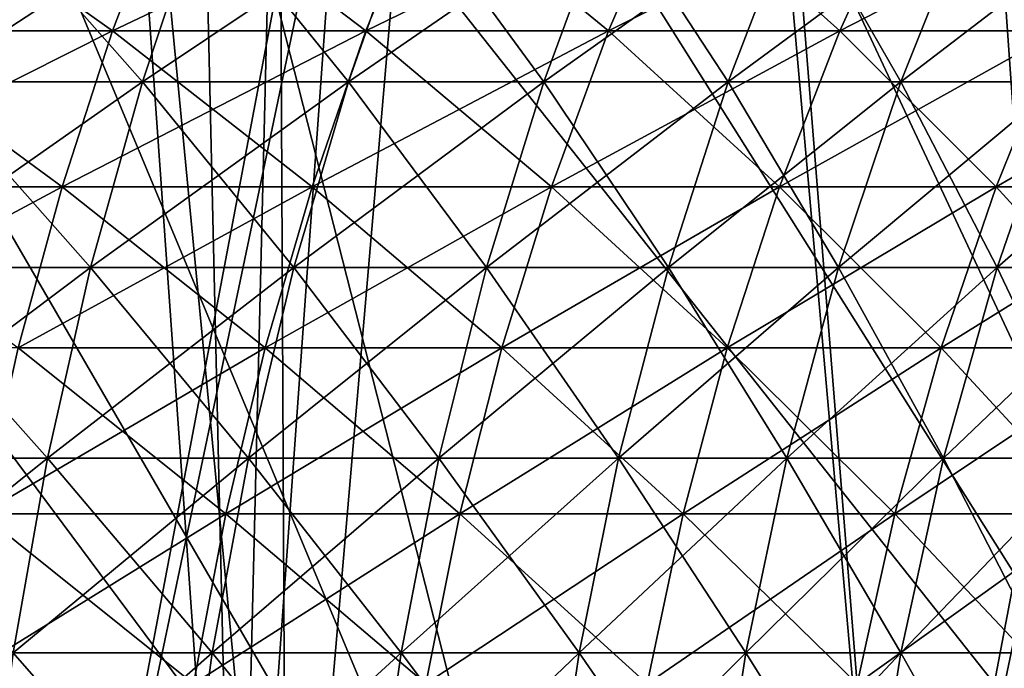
# Model space of a CAD drawing. Header units: millimetres. Extents: x -168 to 168, y -59 to 34.
# Tile 315 of 494: x 21.63 to 27.43, y -20.42 to -16.6. Entities that reach past the tile are written whole.
import ezdxf

# ---------------------------------------------------------------- set-up
doc = ezdxf.new("R2010")
doc.units = ezdxf.units.MM
doc.header["$LTSCALE"] = 33.374815
for name, color, linetype in [('2', 7, 'CONTINUOUS'), ('23', 7, 'CONTINUOUS'), ('24', 7, 'CONTINUOUS'), ('25', 7, 'CONTINUOUS'), ('26', 7, 'CONTINUOUS'), ('3', 7, 'CONTINUOUS'), ('33', 7, 'CONTINUOUS'), ('34', 7, 'CONTINUOUS'), ('37', 7, 'CONTINUOUS'), ('38', 7, 'CONTINUOUS'), ('8', 7, 'CONTINUOUS')]:
    doc.layers.add(name, color=color, linetype=linetype)

msp = doc.modelspace()

# ---------------------------------------------------------------- linework, layer by layer
at = {"layer": '2', "color": 7, "linetype": 'Continuous', "true_color": 0xf5f5f5}
for points in [[(16.784, -23.5022, 161.126), (20.2834, -4.9554, 160.5599), (21.8042, -23.5022, 160.5238), (16.784, -23.5022, 161.126)], [(20.2834, -4.9554, 160.5599), (25.3167, -4.9554, 159.8435), (21.8042, -23.5022, 160.5238), (20.2834, -4.9554, 160.5599)], [(21.8042, -23.5022, 160.5238), (25.3167, -4.9554, 159.8435), (26.8032, -23.5022, 159.7651), (21.8042, -23.5022, 160.5238)], [(25.3167, -4.9554, 159.8435), (30.325, -4.9554, 158.9694), (26.8032, -23.5022, 159.7651), (25.3167, -4.9554, 159.8435)], [(26.8032, -23.5022, 159.7651), (30.325, -4.9554, 158.9694), (31.776, -23.5022, 158.8508), (26.8032, -23.5022, 159.7651)]]:
    msp.add_3dface(points, dxfattribs=at)
at = {"layer": '23', "color": 3, "linetype": 'Continuous'}
for points in [[(20.6271, -16.6674, -30.6566), (22.5127, -15.7872, -30.0002), (22.1779, -16.6674, -29.5541), (20.6271, -16.6674, -30.6566)], [(20.9385, -15.7872, -31.1193), (22.5127, -15.7872, -30.0002), (20.6271, -16.6674, -30.6566), (20.9385, -15.7872, -31.1193)], [(22.1779, -16.6674, -29.5541), (24.0272, -15.7872, -28.8015), (23.67, -16.6674, -28.3732), (22.1779, -16.6674, -29.5541)], [(22.5127, -15.7872, -30.0002), (24.0272, -15.7872, -28.8015), (22.1779, -16.6674, -29.5541), (22.5127, -15.7872, -30.0002)], [(23.67, -16.6674, -28.3732), (25.478, -15.7872, -27.5264), (25.0992, -16.6674, -27.1171), (23.67, -16.6674, -28.3732)], [(24.0272, -15.7872, -28.8015), (25.478, -15.7872, -27.5264), (23.67, -16.6674, -28.3732), (24.0272, -15.7872, -28.8015)], [(25.0992, -16.6674, -27.1171), (26.8613, -15.7872, -26.1783), (26.4619, -16.6674, -25.7891), (25.0992, -16.6674, -27.1171)], [(25.478, -15.7872, -27.5264), (26.8613, -15.7872, -26.1783), (25.0992, -16.6674, -27.1171), (25.478, -15.7872, -27.5264)], [(26.4619, -16.6674, -25.7891), (28.1733, -15.7872, -24.7608), (27.7544, -16.6674, -24.3927), (26.4619, -16.6674, -25.7891)], [(26.8613, -15.7872, -26.1783), (28.1733, -15.7872, -24.7608), (26.4619, -16.6674, -25.7891), (26.8613, -15.7872, -26.1783)], [(20.3507, -17.5843, -30.2457), (22.1779, -16.6674, -29.5541), (21.8807, -17.5843, -29.158), (20.3507, -17.5843, -30.2457)], [(20.6271, -16.6674, -30.6566), (22.1779, -16.6674, -29.5541), (20.3507, -17.5843, -30.2457), (20.6271, -16.6674, -30.6566)], [(21.8807, -17.5843, -29.158), (23.67, -16.6674, -28.3732), (23.3527, -17.5843, -27.993), (21.8807, -17.5843, -29.158)], [(22.1779, -16.6674, -29.5541), (23.67, -16.6674, -28.3732), (21.8807, -17.5843, -29.158), (22.1779, -16.6674, -29.5541)], [(23.3527, -17.5843, -27.993), (25.0992, -16.6674, -27.1171), (24.7628, -17.5843, -26.7537), (23.3527, -17.5843, -27.993)], [(23.67, -16.6674, -28.3732), (25.0992, -16.6674, -27.1171), (23.3527, -17.5843, -27.993), (23.67, -16.6674, -28.3732)], [(24.7628, -17.5843, -26.7537), (26.4619, -16.6674, -25.7891), (26.1072, -17.5843, -25.4434), (24.7628, -17.5843, -26.7537)], [(25.0992, -16.6674, -27.1171), (26.4619, -16.6674, -25.7891), (24.7628, -17.5843, -26.7537), (25.0992, -16.6674, -27.1171)], [(26.1072, -17.5843, -25.4434), (27.7544, -16.6674, -24.3927), (27.3824, -17.5843, -24.0657), (26.1072, -17.5843, -25.4434)], [(26.4619, -16.6674, -25.7891), (27.7544, -16.6674, -24.3927), (26.1072, -17.5843, -25.4434), (26.4619, -16.6674, -25.7891)], [(27.3824, -17.5843, -24.0657), (28.9733, -16.6674, -22.9316), (28.585, -17.5843, -22.6242), (27.3824, -17.5843, -24.0657)], [(27.7544, -16.6674, -24.3927), (28.9733, -16.6674, -22.9316), (27.3824, -17.5843, -24.0657), (27.7544, -16.6674, -24.3927)], [(20.1104, -18.5334, -29.8887), (21.8807, -17.5843, -29.158), (21.6224, -18.5334, -28.8138), (20.1104, -18.5334, -29.8887)], [(20.3507, -17.5843, -30.2457), (21.8807, -17.5843, -29.158), (20.1104, -18.5334, -29.8887), (20.3507, -17.5843, -30.2457)], [(21.6224, -18.5334, -28.8138), (23.3527, -17.5843, -27.993), (23.077, -18.5334, -27.6625), (21.6224, -18.5334, -28.8138)], [(21.8807, -17.5843, -29.158), (23.3527, -17.5843, -27.993), (21.6224, -18.5334, -28.8138), (21.8807, -17.5843, -29.158)], [(23.077, -18.5334, -27.6625), (24.7628, -17.5843, -26.7537), (24.4705, -18.5334, -26.4378), (23.077, -18.5334, -27.6625)], [(23.3527, -17.5843, -27.993), (24.7628, -17.5843, -26.7537), (23.077, -18.5334, -27.6625), (23.3527, -17.5843, -27.993)], [(24.7628, -17.5843, -26.7537), (26.1072, -17.5843, -25.4434), (24.4705, -18.5334, -26.4378), (24.7628, -17.5843, -26.7537)], [(24.4705, -18.5334, -26.4378), (26.1072, -17.5843, -25.4434), (25.799, -18.5334, -25.1431), (24.4705, -18.5334, -26.4378)], [(26.1072, -17.5843, -25.4434), (27.3824, -17.5843, -24.0657), (25.799, -18.5334, -25.1431), (26.1072, -17.5843, -25.4434)], [(25.799, -18.5334, -25.1431), (27.3824, -17.5843, -24.0657), (27.0591, -18.5334, -23.7816), (25.799, -18.5334, -25.1431)], [(27.0591, -18.5334, -23.7816), (28.585, -17.5843, -22.6242), (28.2475, -18.5334, -22.3571), (27.0591, -18.5334, -23.7816)], [(27.3824, -17.5843, -24.0657), (28.585, -17.5843, -22.6242), (27.0591, -18.5334, -23.7816), (27.3824, -17.5843, -24.0657)], [(21.4043, -19.51, -28.5231), (23.077, -18.5334, -27.6625), (22.8442, -19.51, -27.3834), (21.4043, -19.51, -28.5231)], [(21.6224, -18.5334, -28.8138), (23.077, -18.5334, -27.6625), (21.4043, -19.51, -28.5231), (21.6224, -18.5334, -28.8138)], [(22.8442, -19.51, -27.3834), (24.4705, -18.5334, -26.4378), (24.2236, -19.51, -26.1711), (22.8442, -19.51, -27.3834)], [(23.077, -18.5334, -27.6625), (24.4705, -18.5334, -26.4378), (22.8442, -19.51, -27.3834), (23.077, -18.5334, -27.6625)], [(24.2236, -19.51, -26.1711), (25.799, -18.5334, -25.1431), (25.5387, -19.51, -24.8894), (24.2236, -19.51, -26.1711)], [(24.4705, -18.5334, -26.4378), (25.799, -18.5334, -25.1431), (24.2236, -19.51, -26.1711), (24.4705, -18.5334, -26.4378)], [(25.5387, -19.51, -24.8894), (27.0591, -18.5334, -23.7816), (26.7861, -19.51, -23.5417), (25.5387, -19.51, -24.8894)], [(25.799, -18.5334, -25.1431), (27.0591, -18.5334, -23.7816), (25.5387, -19.51, -24.8894), (25.799, -18.5334, -25.1431)], [(26.7861, -19.51, -23.5417), (28.2475, -18.5334, -22.3571), (27.9625, -19.51, -22.1316), (26.7861, -19.51, -23.5417)], [(27.0591, -18.5334, -23.7816), (28.2475, -18.5334, -22.3571), (26.7861, -19.51, -23.5417), (27.0591, -18.5334, -23.7816)], [(21.2273, -20.5096, -28.2873), (22.8442, -19.51, -27.3834), (22.6554, -20.5096, -27.1571), (21.2273, -20.5096, -28.2873)], [(21.4043, -19.51, -28.5231), (22.8442, -19.51, -27.3834), (21.2273, -20.5096, -28.2873), (21.4043, -19.51, -28.5231)], [(22.6554, -20.5096, -27.1571), (24.2236, -19.51, -26.1711), (24.0234, -20.5096, -25.9548), (22.6554, -20.5096, -27.1571)], [(22.8442, -19.51, -27.3834), (24.2236, -19.51, -26.1711), (22.6554, -20.5096, -27.1571), (22.8442, -19.51, -27.3834)], [(24.0234, -20.5096, -25.9548), (25.5387, -19.51, -24.8894), (25.3276, -20.5096, -24.6837), (24.0234, -20.5096, -25.9548)], [(24.2236, -19.51, -26.1711), (25.5387, -19.51, -24.8894), (24.0234, -20.5096, -25.9548), (24.2236, -19.51, -26.1711)], [(25.3276, -20.5096, -24.6837), (26.7861, -19.51, -23.5417), (26.5647, -20.5096, -23.3471), (25.3276, -20.5096, -24.6837)], [(25.5387, -19.51, -24.8894), (26.7861, -19.51, -23.5417), (25.3276, -20.5096, -24.6837), (25.5387, -19.51, -24.8894)], [(26.5647, -20.5096, -23.3471), (27.9625, -19.51, -22.1316), (27.7314, -20.5096, -21.9486), (26.5647, -20.5096, -23.3471)], [(26.7861, -19.51, -23.5417), (27.9625, -19.51, -22.1316), (26.5647, -20.5096, -23.3471), (26.7861, -19.51, -23.5417)]]:
    msp.add_3dface(points, dxfattribs=at)
at = {"layer": '24', "color": 3, "linetype": 'Continuous'}
for points in [[(22.1779, -16.6674, 29.5541), (20.9385, -15.7872, 31.1193), (20.6271, -16.6674, 30.6566), (22.1779, -16.6674, 29.5541)], [(22.5127, -15.7872, 30.0002), (20.9385, -15.7872, 31.1193), (22.1779, -16.6674, 29.5541), (22.5127, -15.7872, 30.0002)], [(23.67, -16.6674, 28.3732), (22.5127, -15.7872, 30.0002), (22.1779, -16.6674, 29.5541), (23.67, -16.6674, 28.3732)], [(24.0272, -15.7872, 28.8015), (22.5127, -15.7872, 30.0002), (23.67, -16.6674, 28.3732), (24.0272, -15.7872, 28.8015)], [(25.0992, -16.6674, 27.1171), (24.0272, -15.7872, 28.8015), (23.67, -16.6674, 28.3732), (25.0992, -16.6674, 27.1171)], [(25.478, -15.7872, 27.5264), (24.0272, -15.7872, 28.8015), (25.0992, -16.6674, 27.1171), (25.478, -15.7872, 27.5264)], [(26.4619, -16.6674, 25.7891), (25.478, -15.7872, 27.5264), (25.0992, -16.6674, 27.1171), (26.4619, -16.6674, 25.7891)], [(26.8613, -15.7872, 26.1783), (25.478, -15.7872, 27.5264), (26.4619, -16.6674, 25.7891), (26.8613, -15.7872, 26.1783)], [(27.7544, -16.6674, 24.3927), (26.8613, -15.7872, 26.1783), (26.4619, -16.6674, 25.7891), (27.7544, -16.6674, 24.3927)], [(28.1733, -15.7872, 24.7608), (26.8613, -15.7872, 26.1783), (27.7544, -16.6674, 24.3927), (28.1733, -15.7872, 24.7608)], [(21.8807, -17.5843, 29.158), (20.6271, -16.6674, 30.6566), (20.3507, -17.5843, 30.2457), (21.8807, -17.5843, 29.158)], [(22.1779, -16.6674, 29.5541), (20.6271, -16.6674, 30.6566), (21.8807, -17.5843, 29.158), (22.1779, -16.6674, 29.5541)], [(23.3527, -17.5843, 27.993), (22.1779, -16.6674, 29.5541), (21.8807, -17.5843, 29.158), (23.3527, -17.5843, 27.993)], [(23.67, -16.6674, 28.3732), (22.1779, -16.6674, 29.5541), (23.3527, -17.5843, 27.993), (23.67, -16.6674, 28.3732)], [(24.7628, -17.5843, 26.7537), (23.67, -16.6674, 28.3732), (23.3527, -17.5843, 27.993), (24.7628, -17.5843, 26.7537)], [(25.0992, -16.6674, 27.1171), (23.67, -16.6674, 28.3732), (24.7628, -17.5843, 26.7537), (25.0992, -16.6674, 27.1171)], [(26.1072, -17.5843, 25.4434), (25.0992, -16.6674, 27.1171), (24.7628, -17.5843, 26.7537), (26.1072, -17.5843, 25.4434)], [(26.4619, -16.6674, 25.7891), (25.0992, -16.6674, 27.1171), (26.1072, -17.5843, 25.4434), (26.4619, -16.6674, 25.7891)], [(27.3824, -17.5843, 24.0657), (26.4619, -16.6674, 25.7891), (26.1072, -17.5843, 25.4434), (27.3824, -17.5843, 24.0657)], [(27.7544, -16.6674, 24.3927), (26.4619, -16.6674, 25.7891), (27.3824, -17.5843, 24.0657), (27.7544, -16.6674, 24.3927)], [(28.585, -17.5843, 22.6242), (27.7544, -16.6674, 24.3927), (27.3824, -17.5843, 24.0657), (28.585, -17.5843, 22.6242)], [(21.8807, -17.5843, 29.158), (20.3507, -17.5843, 30.2457), (21.6224, -18.5334, 28.8138), (21.8807, -17.5843, 29.158)], [(23.077, -18.5334, 27.6625), (21.8807, -17.5843, 29.158), (21.6224, -18.5334, 28.8138), (23.077, -18.5334, 27.6625)], [(23.3527, -17.5843, 27.993), (21.8807, -17.5843, 29.158), (23.077, -18.5334, 27.6625), (23.3527, -17.5843, 27.993)], [(24.4705, -18.5334, 26.4378), (23.3527, -17.5843, 27.993), (23.077, -18.5334, 27.6625), (24.4705, -18.5334, 26.4378)], [(24.7628, -17.5843, 26.7537), (23.3527, -17.5843, 27.993), (24.4705, -18.5334, 26.4378), (24.7628, -17.5843, 26.7537)], [(25.799, -18.5334, 25.1431), (24.7628, -17.5843, 26.7537), (24.4705, -18.5334, 26.4378), (25.799, -18.5334, 25.1431)], [(26.1072, -17.5843, 25.4434), (24.7628, -17.5843, 26.7537), (25.799, -18.5334, 25.1431), (26.1072, -17.5843, 25.4434)], [(27.0591, -18.5334, 23.7816), (26.1072, -17.5843, 25.4434), (25.799, -18.5334, 25.1431), (27.0591, -18.5334, 23.7816)], [(27.3824, -17.5843, 24.0657), (26.1072, -17.5843, 25.4434), (27.0591, -18.5334, 23.7816), (27.3824, -17.5843, 24.0657)], [(28.2475, -18.5334, 22.3571), (27.3824, -17.5843, 24.0657), (27.0591, -18.5334, 23.7816), (28.2475, -18.5334, 22.3571)], [(28.585, -17.5843, 22.6242), (27.3824, -17.5843, 24.0657), (28.2475, -18.5334, 22.3571), (28.585, -17.5843, 22.6242)], [(22.8442, -19.51, 27.3834), (21.6224, -18.5334, 28.8138), (21.4043, -19.51, 28.5231), (22.8442, -19.51, 27.3834)], [(23.077, -18.5334, 27.6625), (21.6224, -18.5334, 28.8138), (22.8442, -19.51, 27.3834), (23.077, -18.5334, 27.6625)], [(24.2236, -19.51, 26.1711), (23.077, -18.5334, 27.6625), (22.8442, -19.51, 27.3834), (24.2236, -19.51, 26.1711)], [(24.4705, -18.5334, 26.4378), (23.077, -18.5334, 27.6625), (24.2236, -19.51, 26.1711), (24.4705, -18.5334, 26.4378)], [(25.5387, -19.51, 24.8894), (24.4705, -18.5334, 26.4378), (24.2236, -19.51, 26.1711), (25.5387, -19.51, 24.8894)], [(25.799, -18.5334, 25.1431), (24.4705, -18.5334, 26.4378), (25.5387, -19.51, 24.8894), (25.799, -18.5334, 25.1431)], [(26.7861, -19.51, 23.5417), (25.799, -18.5334, 25.1431), (25.5387, -19.51, 24.8894), (26.7861, -19.51, 23.5417)], [(27.0591, -18.5334, 23.7816), (25.799, -18.5334, 25.1431), (26.7861, -19.51, 23.5417), (27.0591, -18.5334, 23.7816)], [(27.9625, -19.51, 22.1316), (27.0591, -18.5334, 23.7816), (26.7861, -19.51, 23.5417), (27.9625, -19.51, 22.1316)], [(28.2475, -18.5334, 22.3571), (27.0591, -18.5334, 23.7816), (27.9625, -19.51, 22.1316), (28.2475, -18.5334, 22.3571)], [(22.6554, -20.5096, 27.1571), (21.4043, -19.51, 28.5231), (21.2273, -20.5096, 28.2873), (22.6554, -20.5096, 27.1571)], [(22.8442, -19.51, 27.3834), (21.4043, -19.51, 28.5231), (22.6554, -20.5096, 27.1571), (22.8442, -19.51, 27.3834)], [(24.0234, -20.5096, 25.9548), (22.8442, -19.51, 27.3834), (22.6554, -20.5096, 27.1571), (24.0234, -20.5096, 25.9548)], [(24.2236, -19.51, 26.1711), (22.8442, -19.51, 27.3834), (24.0234, -20.5096, 25.9548), (24.2236, -19.51, 26.1711)], [(25.3276, -20.5096, 24.6837), (24.2236, -19.51, 26.1711), (24.0234, -20.5096, 25.9548), (25.3276, -20.5096, 24.6837)], [(25.5387, -19.51, 24.8894), (24.2236, -19.51, 26.1711), (25.3276, -20.5096, 24.6837), (25.5387, -19.51, 24.8894)], [(26.5647, -20.5096, 23.3471), (25.5387, -19.51, 24.8894), (25.3276, -20.5096, 24.6837), (26.5647, -20.5096, 23.3471)], [(26.7861, -19.51, 23.5417), (25.5387, -19.51, 24.8894), (26.5647, -20.5096, 23.3471), (26.7861, -19.51, 23.5417)], [(27.7314, -20.5096, 21.9486), (26.7861, -19.51, 23.5417), (26.5647, -20.5096, 23.3471), (27.7314, -20.5096, 21.9486)], [(27.9625, -19.51, 22.1316), (26.7861, -19.51, 23.5417), (27.7314, -20.5096, 21.9486), (27.9625, -19.51, 22.1316)]]:
    msp.add_3dface(points, dxfattribs=at)
at = {"layer": '25', "color": 7, "linetype": 'Continuous', "true_color": 0xf5f5f5}
for points in [[(22.3534, -16.9661, -24.1506), (21.4148, -15.9046, -25.6699), (21.0805, -16.9661, -25.2693), (22.3534, -16.9661, -24.1506)], [(22.7078, -15.9046, -24.5335), (21.4148, -15.9046, -25.6699), (22.3534, -16.9661, -24.1506), (22.7078, -15.9046, -24.5335)], [(23.567, -16.9661, -22.9678), (22.7078, -15.9046, -24.5335), (22.3534, -16.9661, -24.1506), (23.567, -16.9661, -22.9678)], [(23.9407, -15.9046, -23.332), (22.7078, -15.9046, -24.5335), (23.567, -16.9661, -22.9678), (23.9407, -15.9046, -23.332)], [(24.7181, -16.9661, -21.7242), (23.9407, -15.9046, -23.332), (23.567, -16.9661, -22.9678), (24.7181, -16.9661, -21.7242)], [(25.11, -15.9046, -22.0686), (23.9407, -15.9046, -23.332), (24.7181, -16.9661, -21.7242), (25.11, -15.9046, -22.0686)], [(25.8037, -16.9661, -20.4229), (25.11, -15.9046, -22.0686), (24.7181, -16.9661, -21.7242), (25.8037, -16.9661, -20.4229)], [(26.2128, -15.9046, -20.7467), (25.11, -15.9046, -22.0686), (25.8037, -16.9661, -20.4229), (26.2128, -15.9046, -20.7467)], [(26.8208, -16.9661, -19.0675), (26.2128, -15.9046, -20.7467), (25.8037, -16.9661, -20.4229), (26.8208, -16.9661, -19.0675)], [(27.2461, -15.9046, -19.3698), (26.2128, -15.9046, -20.7467), (26.8208, -16.9661, -19.0675), (27.2461, -15.9046, -19.3698)], [(27.7668, -16.9661, -17.6615), (27.2461, -15.9046, -19.3698), (26.8208, -16.9661, -19.0675), (27.7668, -16.9661, -17.6615)], [(28.2071, -15.9046, -17.9415), (27.2461, -15.9046, -19.3698), (27.7668, -16.9661, -17.6615), (28.2071, -15.9046, -17.9415)], [(22.0485, -18.0605, -23.8212), (21.0805, -16.9661, -25.2693), (20.793, -18.0605, -24.9246), (22.0485, -18.0605, -23.8212)], [(22.3534, -16.9661, -24.1506), (21.0805, -16.9661, -25.2693), (22.0485, -18.0605, -23.8212), (22.3534, -16.9661, -24.1506)], [(23.2456, -18.0605, -22.6546), (22.3534, -16.9661, -24.1506), (22.0485, -18.0605, -23.8212), (23.2456, -18.0605, -22.6546)], [(23.567, -16.9661, -22.9678), (22.3534, -16.9661, -24.1506), (23.2456, -18.0605, -22.6546), (23.567, -16.9661, -22.9678)], [(24.381, -18.0605, -21.4279), (23.567, -16.9661, -22.9678), (23.2456, -18.0605, -22.6546), (24.381, -18.0605, -21.4279)], [(24.7181, -16.9661, -21.7242), (23.567, -16.9661, -22.9678), (24.381, -18.0605, -21.4279), (24.7181, -16.9661, -21.7242)], [(25.4517, -18.0605, -20.1444), (24.7181, -16.9661, -21.7242), (24.381, -18.0605, -21.4279), (25.4517, -18.0605, -20.1444)], [(25.8037, -16.9661, -20.4229), (24.7181, -16.9661, -21.7242), (25.4517, -18.0605, -20.1444), (25.8037, -16.9661, -20.4229)], [(26.455, -18.0605, -18.8074), (25.8037, -16.9661, -20.4229), (25.4517, -18.0605, -20.1444), (26.455, -18.0605, -18.8074)], [(26.8208, -16.9661, -19.0675), (25.8037, -16.9661, -20.4229), (26.455, -18.0605, -18.8074), (26.8208, -16.9661, -19.0675)], [(27.3881, -18.0605, -17.4206), (26.8208, -16.9661, -19.0675), (26.455, -18.0605, -18.8074), (27.3881, -18.0605, -17.4206)], [(27.7668, -16.9661, -17.6615), (26.8208, -16.9661, -19.0675), (27.3881, -18.0605, -17.4206), (27.7668, -16.9661, -17.6615)], [(28.2486, -18.0605, -15.9876), (27.7668, -16.9661, -17.6615), (27.3881, -18.0605, -17.4206), (28.2486, -18.0605, -15.9876)], [(21.7946, -19.1827, -23.5468), (20.793, -18.0605, -24.9246), (20.5535, -19.1827, -24.6375), (21.7946, -19.1827, -23.5468)], [(22.0485, -18.0605, -23.8212), (20.793, -18.0605, -24.9246), (21.7946, -19.1827, -23.5468), (22.0485, -18.0605, -23.8212)], [(22.9778, -19.1827, -22.3936), (22.0485, -18.0605, -23.8212), (21.7946, -19.1827, -23.5468), (22.9778, -19.1827, -22.3936)], [(23.2456, -18.0605, -22.6546), (22.0485, -18.0605, -23.8212), (22.9778, -19.1827, -22.3936), (23.2456, -18.0605, -22.6546)], [(24.1002, -19.1827, -21.1811), (23.2456, -18.0605, -22.6546), (22.9778, -19.1827, -22.3936), (24.1002, -19.1827, -21.1811)], [(24.381, -18.0605, -21.4279), (23.2456, -18.0605, -22.6546), (24.1002, -19.1827, -21.1811), (24.381, -18.0605, -21.4279)], [(25.1586, -19.1827, -19.9123), (24.381, -18.0605, -21.4279), (24.1002, -19.1827, -21.1811), (25.1586, -19.1827, -19.9123)], [(25.4517, -18.0605, -20.1444), (24.381, -18.0605, -21.4279), (25.1586, -19.1827, -19.9123), (25.4517, -18.0605, -20.1444)], [(26.1503, -19.1827, -18.5908), (25.4517, -18.0605, -20.1444), (25.1586, -19.1827, -19.9123), (26.1503, -19.1827, -18.5908)], [(26.455, -18.0605, -18.8074), (25.4517, -18.0605, -20.1444), (26.1503, -19.1827, -18.5908), (26.455, -18.0605, -18.8074)], [(27.0726, -19.1827, -17.22), (26.455, -18.0605, -18.8074), (26.1503, -19.1827, -18.5908), (27.0726, -19.1827, -17.22)], [(27.3881, -18.0605, -17.4206), (26.455, -18.0605, -18.8074), (27.0726, -19.1827, -17.22), (27.3881, -18.0605, -17.4206)], [(27.9232, -19.1827, -15.8035), (27.3881, -18.0605, -17.4206), (27.0726, -19.1827, -17.22), (27.9232, -19.1827, -15.8035)], [(28.2486, -18.0605, -15.9876), (27.3881, -18.0605, -17.4206), (27.9232, -19.1827, -15.8035), (28.2486, -18.0605, -15.9876)], [(21.7946, -19.1827, -23.5468), (20.5535, -19.1827, -24.6375), (21.5927, -20.3276, -23.3287), (21.7946, -19.1827, -23.5468)], [(22.765, -20.3276, -22.1862), (21.7946, -19.1827, -23.5468), (21.5927, -20.3276, -23.3287), (22.765, -20.3276, -22.1862)], [(22.9778, -19.1827, -22.3936), (21.7946, -19.1827, -23.5468), (22.765, -20.3276, -22.1862), (22.9778, -19.1827, -22.3936)], [(23.8769, -20.3276, -20.9848), (22.9778, -19.1827, -22.3936), (22.765, -20.3276, -22.1862), (23.8769, -20.3276, -20.9848)], [(24.1002, -19.1827, -21.1811), (22.9778, -19.1827, -22.3936), (23.8769, -20.3276, -20.9848), (24.1002, -19.1827, -21.1811)], [(24.9255, -20.3276, -19.7279), (24.1002, -19.1827, -21.1811), (23.8769, -20.3276, -20.9848), (24.9255, -20.3276, -19.7279)], [(25.1586, -19.1827, -19.9123), (24.1002, -19.1827, -21.1811), (24.9255, -20.3276, -19.7279), (25.1586, -19.1827, -19.9123)], [(25.908, -20.3276, -18.4186), (25.1586, -19.1827, -19.9123), (24.9255, -20.3276, -19.7279), (25.908, -20.3276, -18.4186)], [(26.1503, -19.1827, -18.5908), (25.1586, -19.1827, -19.9123), (25.908, -20.3276, -18.4186), (26.1503, -19.1827, -18.5908)], [(26.8218, -20.3276, -17.0604), (26.1503, -19.1827, -18.5908), (25.908, -20.3276, -18.4186), (26.8218, -20.3276, -17.0604)], [(27.0726, -19.1827, -17.22), (26.1503, -19.1827, -18.5908), (26.8218, -20.3276, -17.0604), (27.0726, -19.1827, -17.22)], [(27.6645, -20.3276, -15.6571), (27.0726, -19.1827, -17.22), (26.8218, -20.3276, -17.0604), (27.6645, -20.3276, -15.6571)], [(27.9232, -19.1827, -15.8035), (27.0726, -19.1827, -17.22), (27.6645, -20.3276, -15.6571), (27.9232, -19.1827, -15.8035)], [(22.608, -21.49, -22.0332), (21.5927, -20.3276, -23.3287), (21.4438, -21.49, -23.1678), (22.608, -21.49, -22.0332)], [(22.765, -20.3276, -22.1862), (21.5927, -20.3276, -23.3287), (22.608, -21.49, -22.0332), (22.765, -20.3276, -22.1862)], [(23.7122, -21.49, -20.8401), (22.765, -20.3276, -22.1862), (22.608, -21.49, -22.0332), (23.7122, -21.49, -20.8401)], [(23.8769, -20.3276, -20.9848), (22.765, -20.3276, -22.1862), (23.7122, -21.49, -20.8401), (23.8769, -20.3276, -20.9848)], [(24.7536, -21.49, -19.5918), (23.8769, -20.3276, -20.9848), (23.7122, -21.49, -20.8401), (24.7536, -21.49, -19.5918)], [(24.9255, -20.3276, -19.7279), (23.8769, -20.3276, -20.9848), (24.7536, -21.49, -19.5918), (24.9255, -20.3276, -19.7279)], [(25.7294, -21.49, -18.2916), (24.9255, -20.3276, -19.7279), (24.7536, -21.49, -19.5918), (25.7294, -21.49, -18.2916)], [(25.908, -20.3276, -18.4186), (24.9255, -20.3276, -19.7279), (25.7294, -21.49, -18.2916), (25.908, -20.3276, -18.4186)], [(26.6369, -21.49, -16.9428), (25.908, -20.3276, -18.4186), (25.7294, -21.49, -18.2916), (26.6369, -21.49, -16.9428)], [(26.8218, -20.3276, -17.0604), (25.908, -20.3276, -18.4186), (26.6369, -21.49, -16.9428), (26.8218, -20.3276, -17.0604)], [(27.4738, -21.49, -15.5491), (26.8218, -20.3276, -17.0604), (26.6369, -21.49, -16.9428), (27.4738, -21.49, -15.5491)], [(27.6645, -20.3276, -15.6571), (26.8218, -20.3276, -17.0604), (27.4738, -21.49, -15.5491), (27.6645, -20.3276, -15.6571)]]:
    msp.add_3dface(points, dxfattribs=at)
at = {"layer": '26', "color": 7, "linetype": 'Continuous', "true_color": 0xf5f5f5}
for points in [[(21.0805, -16.9661, 25.2693), (22.7078, -15.9046, 24.5335), (22.3534, -16.9661, 24.1506), (21.0805, -16.9661, 25.2693)], [(21.4148, -15.9046, 25.6699), (22.7078, -15.9046, 24.5335), (21.0805, -16.9661, 25.2693), (21.4148, -15.9046, 25.6699)], [(22.3534, -16.9661, 24.1506), (23.9407, -15.9046, 23.332), (23.567, -16.9661, 22.9678), (22.3534, -16.9661, 24.1506)], [(22.7078, -15.9046, 24.5335), (23.9407, -15.9046, 23.332), (22.3534, -16.9661, 24.1506), (22.7078, -15.9046, 24.5335)], [(23.567, -16.9661, 22.9678), (25.11, -15.9046, 22.0686), (24.7181, -16.9661, 21.7242), (23.567, -16.9661, 22.9678)], [(23.9407, -15.9046, 23.332), (25.11, -15.9046, 22.0686), (23.567, -16.9661, 22.9678), (23.9407, -15.9046, 23.332)], [(25.11, -15.9046, 22.0686), (26.2128, -15.9046, 20.7467), (24.7181, -16.9661, 21.7242), (25.11, -15.9046, 22.0686)], [(24.7181, -16.9661, 21.7242), (26.2128, -15.9046, 20.7467), (25.8037, -16.9661, 20.4229), (24.7181, -16.9661, 21.7242)], [(26.2128, -15.9046, 20.7467), (27.2461, -15.9046, 19.3698), (25.8037, -16.9661, 20.4229), (26.2128, -15.9046, 20.7467)], [(25.8037, -16.9661, 20.4229), (27.2461, -15.9046, 19.3698), (26.8208, -16.9661, 19.0675), (25.8037, -16.9661, 20.4229)], [(27.2461, -15.9046, 19.3698), (28.2071, -15.9046, 17.9415), (26.8208, -16.9661, 19.0675), (27.2461, -15.9046, 19.3698)], [(26.8208, -16.9661, 19.0675), (28.2071, -15.9046, 17.9415), (27.7668, -16.9661, 17.6615), (26.8208, -16.9661, 19.0675)], [(20.793, -18.0605, 24.9246), (22.3534, -16.9661, 24.1506), (22.0485, -18.0605, 23.8212), (20.793, -18.0605, 24.9246)], [(21.0805, -16.9661, 25.2693), (22.3534, -16.9661, 24.1506), (20.793, -18.0605, 24.9246), (21.0805, -16.9661, 25.2693)], [(22.3534, -16.9661, 24.1506), (23.567, -16.9661, 22.9678), (22.0485, -18.0605, 23.8212), (22.3534, -16.9661, 24.1506)], [(22.0485, -18.0605, 23.8212), (23.567, -16.9661, 22.9678), (23.2456, -18.0605, 22.6546), (22.0485, -18.0605, 23.8212)], [(23.567, -16.9661, 22.9678), (24.7181, -16.9661, 21.7242), (23.2456, -18.0605, 22.6546), (23.567, -16.9661, 22.9678)], [(23.2456, -18.0605, 22.6546), (24.7181, -16.9661, 21.7242), (24.381, -18.0605, 21.4279), (23.2456, -18.0605, 22.6546)], [(24.7181, -16.9661, 21.7242), (25.8037, -16.9661, 20.4229), (24.381, -18.0605, 21.4279), (24.7181, -16.9661, 21.7242)], [(24.381, -18.0605, 21.4279), (25.8037, -16.9661, 20.4229), (25.4517, -18.0605, 20.1444), (24.381, -18.0605, 21.4279)], [(25.8037, -16.9661, 20.4229), (26.8208, -16.9661, 19.0675), (25.4517, -18.0605, 20.1444), (25.8037, -16.9661, 20.4229)], [(25.4517, -18.0605, 20.1444), (26.8208, -16.9661, 19.0675), (26.455, -18.0605, 18.8074), (25.4517, -18.0605, 20.1444)], [(26.8208, -16.9661, 19.0675), (27.7668, -16.9661, 17.6615), (26.455, -18.0605, 18.8074), (26.8208, -16.9661, 19.0675)], [(26.455, -18.0605, 18.8074), (27.7668, -16.9661, 17.6615), (27.3881, -18.0605, 17.4206), (26.455, -18.0605, 18.8074)], [(27.7668, -16.9661, 17.6615), (28.6392, -16.9661, 16.2087), (27.3881, -18.0605, 17.4206), (27.7668, -16.9661, 17.6615)], [(27.3881, -18.0605, 17.4206), (28.6392, -16.9661, 16.2087), (28.2486, -18.0605, 15.9876), (27.3881, -18.0605, 17.4206)], [(20.793, -18.0605, 24.9246), (22.0485, -18.0605, 23.8212), (20.5535, -19.1827, 24.6375), (20.793, -18.0605, 24.9246)], [(20.5535, -19.1827, 24.6375), (22.0485, -18.0605, 23.8212), (21.7946, -19.1827, 23.5468), (20.5535, -19.1827, 24.6375)], [(21.7946, -19.1827, 23.5468), (23.2456, -18.0605, 22.6546), (22.9778, -19.1827, 22.3936), (21.7946, -19.1827, 23.5468)], [(22.0485, -18.0605, 23.8212), (23.2456, -18.0605, 22.6546), (21.7946, -19.1827, 23.5468), (22.0485, -18.0605, 23.8212)], [(22.9778, -19.1827, 22.3936), (24.381, -18.0605, 21.4279), (24.1002, -19.1827, 21.1811), (22.9778, -19.1827, 22.3936)], [(23.2456, -18.0605, 22.6546), (24.381, -18.0605, 21.4279), (22.9778, -19.1827, 22.3936), (23.2456, -18.0605, 22.6546)], [(24.381, -18.0605, 21.4279), (25.4517, -18.0605, 20.1444), (24.1002, -19.1827, 21.1811), (24.381, -18.0605, 21.4279)], [(24.1002, -19.1827, 21.1811), (25.4517, -18.0605, 20.1444), (25.1586, -19.1827, 19.9123), (24.1002, -19.1827, 21.1811)], [(25.4517, -18.0605, 20.1444), (26.455, -18.0605, 18.8074), (25.1586, -19.1827, 19.9123), (25.4517, -18.0605, 20.1444)], [(25.1586, -19.1827, 19.9123), (26.455, -18.0605, 18.8074), (26.1503, -19.1827, 18.5908), (25.1586, -19.1827, 19.9123)], [(26.455, -18.0605, 18.8074), (27.3881, -18.0605, 17.4206), (26.1503, -19.1827, 18.5908), (26.455, -18.0605, 18.8074)], [(26.1503, -19.1827, 18.5908), (27.3881, -18.0605, 17.4206), (27.0726, -19.1827, 17.22), (26.1503, -19.1827, 18.5908)], [(27.3881, -18.0605, 17.4206), (28.2486, -18.0605, 15.9876), (27.0726, -19.1827, 17.22), (27.3881, -18.0605, 17.4206)], [(27.0726, -19.1827, 17.22), (28.2486, -18.0605, 15.9876), (27.9232, -19.1827, 15.8035), (27.0726, -19.1827, 17.22)], [(20.5535, -19.1827, 24.6375), (21.7946, -19.1827, 23.5468), (20.3631, -20.3276, 24.4093), (20.5535, -19.1827, 24.6375)], [(20.3631, -20.3276, 24.4093), (21.7946, -19.1827, 23.5468), (21.5927, -20.3276, 23.3287), (20.3631, -20.3276, 24.4093)], [(21.7946, -19.1827, 23.5468), (22.9778, -19.1827, 22.3936), (21.5927, -20.3276, 23.3287), (21.7946, -19.1827, 23.5468)], [(21.5927, -20.3276, 23.3287), (22.9778, -19.1827, 22.3936), (22.765, -20.3276, 22.1862), (21.5927, -20.3276, 23.3287)], [(22.765, -20.3276, 22.1862), (24.1002, -19.1827, 21.1811), (23.8769, -20.3276, 20.9848), (22.765, -20.3276, 22.1862)], [(22.9778, -19.1827, 22.3936), (24.1002, -19.1827, 21.1811), (22.765, -20.3276, 22.1862), (22.9778, -19.1827, 22.3936)], [(23.8769, -20.3276, 20.9848), (25.1586, -19.1827, 19.9123), (24.9255, -20.3276, 19.7279), (23.8769, -20.3276, 20.9848)], [(24.1002, -19.1827, 21.1811), (25.1586, -19.1827, 19.9123), (23.8769, -20.3276, 20.9848), (24.1002, -19.1827, 21.1811)], [(25.1586, -19.1827, 19.9123), (26.1503, -19.1827, 18.5908), (24.9255, -20.3276, 19.7279), (25.1586, -19.1827, 19.9123)], [(24.9255, -20.3276, 19.7279), (26.1503, -19.1827, 18.5908), (25.908, -20.3276, 18.4186), (24.9255, -20.3276, 19.7279)], [(26.1503, -19.1827, 18.5908), (27.0726, -19.1827, 17.22), (25.908, -20.3276, 18.4186), (26.1503, -19.1827, 18.5908)], [(25.908, -20.3276, 18.4186), (27.0726, -19.1827, 17.22), (26.8218, -20.3276, 17.0604), (25.908, -20.3276, 18.4186)], [(27.0726, -19.1827, 17.22), (27.9232, -19.1827, 15.8035), (26.8218, -20.3276, 17.0604), (27.0726, -19.1827, 17.22)], [(26.8218, -20.3276, 17.0604), (27.9232, -19.1827, 15.8035), (27.6645, -20.3276, 15.6571), (26.8218, -20.3276, 17.0604)], [(21.5927, -20.3276, 23.3287), (22.765, -20.3276, 22.1862), (21.4438, -21.49, 23.1678), (21.5927, -20.3276, 23.3287)], [(21.4438, -21.49, 23.1678), (22.765, -20.3276, 22.1862), (22.608, -21.49, 22.0332), (21.4438, -21.49, 23.1678)], [(22.608, -21.49, 22.0332), (23.8769, -20.3276, 20.9848), (23.7122, -21.49, 20.8401), (22.608, -21.49, 22.0332)], [(22.765, -20.3276, 22.1862), (23.8769, -20.3276, 20.9848), (22.608, -21.49, 22.0332), (22.765, -20.3276, 22.1862)], [(23.7122, -21.49, 20.8401), (24.9255, -20.3276, 19.7279), (24.7536, -21.49, 19.5918), (23.7122, -21.49, 20.8401)], [(23.8769, -20.3276, 20.9848), (24.9255, -20.3276, 19.7279), (23.7122, -21.49, 20.8401), (23.8769, -20.3276, 20.9848)], [(24.9255, -20.3276, 19.7279), (25.908, -20.3276, 18.4186), (24.7536, -21.49, 19.5918), (24.9255, -20.3276, 19.7279)], [(24.7536, -21.49, 19.5918), (25.908, -20.3276, 18.4186), (25.7294, -21.49, 18.2916), (24.7536, -21.49, 19.5918)], [(25.908, -20.3276, 18.4186), (26.8218, -20.3276, 17.0604), (25.7294, -21.49, 18.2916), (25.908, -20.3276, 18.4186)], [(25.7294, -21.49, 18.2916), (26.8218, -20.3276, 17.0604), (26.6369, -21.49, 16.9428), (25.7294, -21.49, 18.2916)], [(26.8218, -20.3276, 17.0604), (27.6645, -20.3276, 15.6571), (26.6369, -21.49, 16.9428), (26.8218, -20.3276, 17.0604)], [(26.6369, -21.49, 16.9428), (27.6645, -20.3276, 15.6571), (27.4738, -21.49, 15.5491), (26.6369, -21.49, 16.9428)]]:
    msp.add_3dface(points, dxfattribs=at)
at = {"layer": '3', "color": 7, "linetype": 'Continuous', "true_color": 0xf5f5f5}
for points in [[(21.8042, -23.5022, -160.5238), (20.2848, -6.75, -160.5755), (16.784, -23.5022, -161.126), (21.8042, -23.5022, -160.5238)], [(25.3185, -6.75, -159.8591), (20.2848, -6.75, -160.5755), (21.8042, -23.5022, -160.5238), (25.3185, -6.75, -159.8591)], [(26.8032, -23.5022, -159.7651), (25.3185, -6.75, -159.8591), (21.8042, -23.5022, -160.5238), (26.8032, -23.5022, -159.7651)], [(30.3273, -6.75, -158.9849), (25.3185, -6.75, -159.8591), (26.8032, -23.5022, -159.7651), (30.3273, -6.75, -158.9849)], [(31.776, -23.5022, -158.8508), (30.3273, -6.75, -158.9849), (26.8032, -23.5022, -159.7651), (31.776, -23.5022, -158.8508)]]:
    msp.add_3dface(points, dxfattribs=at)
at = {"layer": '33', "color": 3, "linetype": 'Continuous'}
for points in [[(18.0705, -23.643, 166.9804), (23.2041, -23.643, 166.3447), (17.8619, 31.8789, 165.0528), (18.0705, -23.643, 166.9804)], [(17.8619, 31.8789, 165.0528), (23.2041, -23.643, 166.3447), (22.9362, 31.8789, 164.4244), (17.8619, 31.8789, 165.0528)], [(23.2041, -23.643, 166.3447), (28.3157, -23.643, 165.5512), (22.9362, 31.8789, 164.4244), (23.2041, -23.643, 166.3447)], [(22.9362, 31.8789, 164.4244), (28.3157, -23.643, 165.5512), (27.9888, 31.8789, 163.6401), (22.9362, 31.8789, 164.4244)]]:
    msp.add_3dface(points, dxfattribs=at)
at = {"layer": '34', "color": 3, "linetype": 'Continuous'}
for points in [[(22.9362, 31.8789, -164.4244), (18.0705, -23.643, -166.9804), (17.8619, 31.8789, -165.0528), (22.9362, 31.8789, -164.4244)], [(23.2041, -23.643, -166.3447), (18.0705, -23.643, -166.9804), (22.9362, 31.8789, -164.4244), (23.2041, -23.643, -166.3447)], [(27.9888, 31.8789, -163.6401), (23.2041, -23.643, -166.3447), (22.9362, 31.8789, -164.4244), (27.9888, 31.8789, -163.6401)], [(28.3157, -23.643, -165.5512), (23.2041, -23.643, -166.3447), (27.9888, 31.8789, -163.6401), (28.3157, -23.643, -165.5512)]]:
    msp.add_3dface(points, dxfattribs=at)
at = {"layer": '37', "color": 7, "linetype": 'Continuous', "true_color": 0xf5f5f5}
for points in [[(17.8418, -23.85, -164.8672), (22.9104, -23.85, -164.2395), (19.1372, 29.2893, -163.3209), (17.8418, -23.85, -164.8672)], [(19.1372, 29.2893, -163.3209), (22.9104, -23.85, -164.2395), (24.2072, 29.2893, -162.6467), (19.1372, 29.2893, -163.3209)], [(22.9104, -23.85, -164.2395), (27.9573, -23.85, -163.4561), (24.2072, 29.2893, -162.6467), (22.9104, -23.85, -164.2395)], [(24.2072, 29.2893, -162.6467), (27.9573, -23.85, -163.4561), (29.2537, 29.2893, -161.8152), (24.2072, 29.2893, -162.6467)]]:
    msp.add_3dface(points, dxfattribs=at)
at = {"layer": '38', "color": 7, "linetype": 'Continuous', "true_color": 0xf5f5f5}
for points in [[(21.6748, 29.2893, 163.0035), (17.8418, -23.85, 164.8671), (16.5949, 29.2893, 163.5987), (21.6748, 29.2893, 163.0035)], [(22.9105, -23.85, 164.2395), (17.8418, -23.85, 164.8671), (21.6748, 29.2893, 163.0035), (22.9105, -23.85, 164.2395)], [(26.7337, 29.2893, 162.2506), (22.9105, -23.85, 164.2395), (21.6748, 29.2893, 163.0035), (26.7337, 29.2893, 162.2506)], [(27.9573, -23.85, 163.4561), (22.9105, -23.85, 164.2395), (26.7337, 29.2893, 162.2506), (27.9573, -23.85, 163.4561)], [(31.7667, 29.2893, 161.3407), (27.9573, -23.85, 163.4561), (26.7337, 29.2893, 162.2506), (31.7667, 29.2893, 161.3407)]]:
    msp.add_3dface(points, dxfattribs=at)
at = {"layer": '8', "color": 7, "linetype": 'Continuous', "true_color": 0xf6f6f6}
for points in [[(15.1844, -10.5606, -118.1146), (24.9958, -23.75, -156.2128), (17.3392, -10.5606, -117.8176), (15.1844, -10.5606, -118.1146)], [(20.0269, -23.75, -156.9272), (24.9958, -23.75, -156.2128), (15.1844, -10.5606, -118.1146), (20.0269, -23.75, -156.9272)], [(17.3392, -10.5606, -117.8176), (24.9958, -23.75, -156.2128), (19.4881, -10.5606, -117.4812), (17.3392, -10.5606, -117.8176)], [(19.4881, -10.5606, 117.4812), (24.9958, -23.75, 156.2128), (17.3392, -10.5606, 117.8176), (19.4881, -10.5606, 117.4812)], [(24.9958, -23.75, 156.2128), (20.0269, -23.75, 156.9272), (17.3392, -10.5606, 117.8176), (24.9958, -23.75, 156.2128)], [(24.9958, -23.75, -156.2128), (29.9395, -23.75, -155.3411), (19.4881, -10.5606, -117.4812), (24.9958, -23.75, -156.2128)], [(19.4881, -10.5606, -117.4812), (29.9395, -23.75, -155.3411), (21.6305, -10.5606, -117.1057), (19.4881, -10.5606, -117.4812)], [(21.6305, -10.5606, 117.1057), (24.9958, -23.75, 156.2128), (19.4881, -10.5606, 117.4812), (21.6305, -10.5606, 117.1057)], [(29.9395, -23.75, 155.3411), (24.9958, -23.75, 156.2128), (21.6305, -10.5606, 117.1057), (29.9395, -23.75, 155.3411)], [(21.6305, -10.5606, -117.1057), (29.9395, -23.75, -155.3411), (23.7657, -10.5606, -116.6911), (21.6305, -10.5606, -117.1057)], [(23.7657, -10.5606, 116.6911), (29.9395, -23.75, 155.3411), (21.6305, -10.5606, 117.1057), (23.7657, -10.5606, 116.6911)], [(25.893, -10.5606, 116.2376), (29.9395, -23.75, 155.3411), (23.7657, -10.5606, 116.6911), (25.893, -10.5606, 116.2376)], [(23.7657, -10.5606, -116.6911), (34.8531, -23.75, -154.313), (25.893, -10.5606, -116.2376), (23.7657, -10.5606, -116.6911)], [(29.9395, -23.75, -155.3411), (34.8531, -23.75, -154.313), (23.7657, -10.5606, -116.6911), (29.9395, -23.75, -155.3411)], [(28.0117, -10.5606, 115.7453), (34.8531, -23.75, 154.313), (25.893, -10.5606, 116.2376), (28.0117, -10.5606, 115.7453)], [(34.8531, -23.75, 154.313), (29.9395, -23.75, 155.3411), (25.893, -10.5606, 116.2376), (34.8531, -23.75, 154.313)], [(25.893, -10.5606, -116.2376), (34.8531, -23.75, -154.313), (28.0117, -10.5606, -115.7453), (25.893, -10.5606, -116.2376)]]:
    msp.add_3dface(points, dxfattribs=at)

doc.saveas('drawing.dxf')
